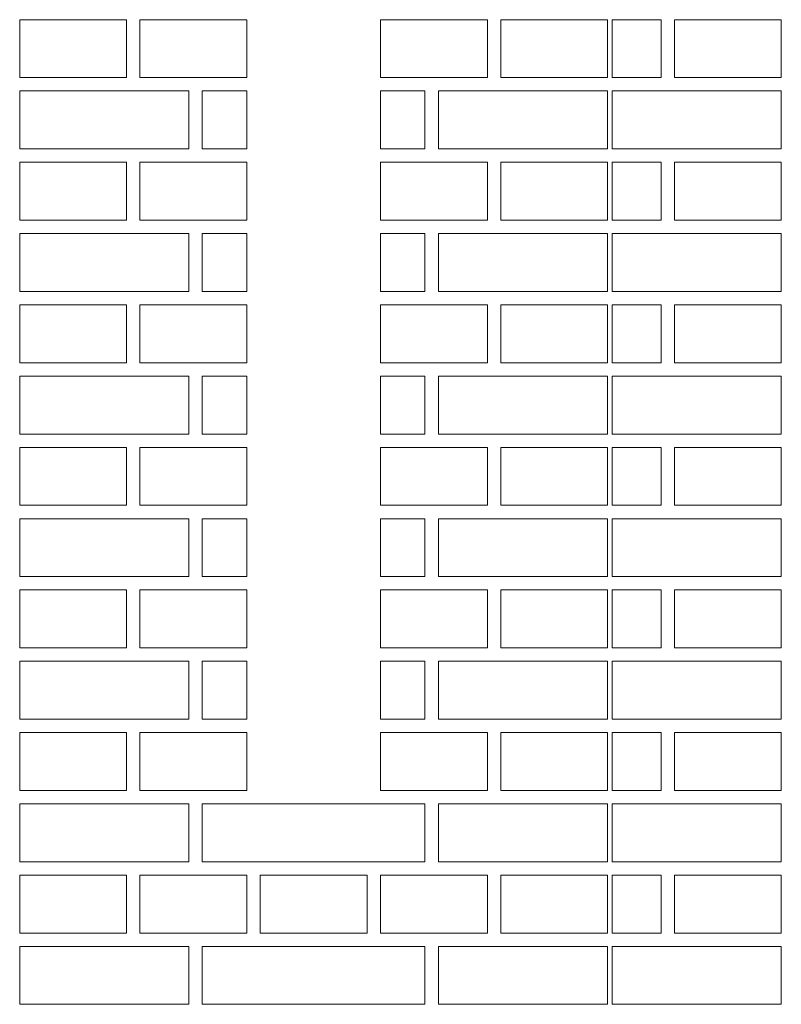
# Model space of a CAD drawing. Header units: millimetres. Extents: x 6567289036 to 6568990308, y 5976640423 to 5977332400.
# Tile 309 of 334: x 6568942562 to 6568943417, y 5976946065 to 5976947170. Entities that reach past the tile are written whole.
import ezdxf

# ---------------------------------------------------------------- set-up
doc = ezdxf.new("R2010")
doc.units = ezdxf.units.MM
doc.layers.add('INWENTARYZACJA', color=7, linetype='Continuous', lineweight=13)

msp = doc.modelspace()

# ---------------------------------------------------------------- linework, layer by layer
at = {"layer": 'INWENTARYZACJA'}
for points in [[(6568942682.034422, 5976947104.54248), (6568942682.034422, 5976947169.54248), (6568942562.034422, 5976947169.54248), (6568942562.034422, 5976947104.54248), (6568942682.034422, 5976947104.54248)], [(6568942682.034422, 5976947104.54248), (6568942682.034422, 5976947169.54248), (6568942562.034422, 5976947169.54248), (6568942562.034422, 5976947104.54248), (6568942682.034422, 5976947104.54248)], [(6568942817.034422, 5976947104.54248), (6568942817.034422, 5976947169.54248), (6568942697.034422, 5976947169.54248), (6568942697.034422, 5976947104.54248), (6568942817.034422, 5976947104.54248)], [(6568942817.034422, 5976947104.54248), (6568942817.034422, 5976947169.54248), (6568942697.034422, 5976947169.54248), (6568942697.034422, 5976947104.54248), (6568942817.034422, 5976947104.54248)], [(6568943087.034422, 5976947104.54248), (6568943087.034422, 5976947169.54248), (6568942967.034422, 5976947169.54248), (6568942967.034422, 5976947104.54248), (6568943087.034422, 5976947104.54248)], [(6568943087.034422, 5976947104.54248), (6568943087.034422, 5976947169.54248), (6568942967.034422, 5976947169.54248), (6568942967.034422, 5976947104.54248), (6568943087.034422, 5976947104.54248)], [(6568943222.034422, 5976947104.54248), (6568943222.034422, 5976947169.54248), (6568943102.034422, 5976947169.54248), (6568943102.034422, 5976947104.54248), (6568943222.034422, 5976947104.54248)], [(6568943222.034422, 5976947104.54248), (6568943222.034422, 5976947169.54248), (6568943102.034422, 5976947169.54248), (6568943102.034422, 5976947104.54248), (6568943222.034422, 5976947104.54248)], [(6568942562.034422, 5976947024.54248), (6568942752.034422, 5976947024.54248), (6568942752.034422, 5976947089.54248), (6568942562.034422, 5976947089.54248), (6568942562.034422, 5976947024.54248)], [(6568942562.034422, 5976947024.54248), (6568942752.034422, 5976947024.54248), (6568942752.034422, 5976947089.54248), (6568942562.034422, 5976947089.54248), (6568942562.034422, 5976947024.54248)], [(6568942767.034422, 5976947024.54248), (6568942767.034422, 5976947089.54248), (6568942817.034422, 5976947089.54248), (6568942817.034422, 5976947024.54248), (6568942767.034422, 5976947024.54248)], [(6568942767.034422, 5976947024.54248), (6568942767.034422, 5976947089.54248), (6568942817.034422, 5976947089.54248), (6568942817.034422, 5976947024.54248), (6568942767.034422, 5976947024.54248)], [(6568943017.034422, 5976947024.54248), (6568943017.034422, 5976947089.54248), (6568942967.034422, 5976947089.54248), (6568942967.034422, 5976947024.54248), (6568943017.034422, 5976947024.54248)], [(6568943017.034422, 5976947024.54248), (6568943017.034422, 5976947089.54248), (6568942967.034422, 5976947089.54248), (6568942967.034422, 5976947024.54248), (6568943017.034422, 5976947024.54248)], [(6568943222.034422, 5976947024.54248), (6568943032.034422, 5976947024.54248), (6568943032.034422, 5976947089.54248), (6568943222.034422, 5976947089.54248), (6568943222.034422, 5976947024.54248)], [(6568943222.034422, 5976947024.54248), (6568943032.034422, 5976947024.54248), (6568943032.034422, 5976947089.54248), (6568943222.034422, 5976947089.54248), (6568943222.034422, 5976947024.54248)], [(6568942682.034422, 5976946944.54248), (6568942682.034422, 5976947009.54248), (6568942562.034422, 5976947009.54248), (6568942562.034422, 5976946944.54248), (6568942682.034422, 5976946944.54248)], [(6568942682.034422, 5976946944.54248), (6568942682.034422, 5976947009.54248), (6568942562.034422, 5976947009.54248), (6568942562.034422, 5976946944.54248), (6568942682.034422, 5976946944.54248)], [(6568942817.034422, 5976946944.54248), (6568942817.034422, 5976947009.54248), (6568942697.034422, 5976947009.54248), (6568942697.034422, 5976946944.54248), (6568942817.034422, 5976946944.54248)], [(6568942817.034422, 5976946944.54248), (6568942817.034422, 5976947009.54248), (6568942697.034422, 5976947009.54248), (6568942697.034422, 5976946944.54248), (6568942817.034422, 5976946944.54248)], [(6568943087.034422, 5976946944.54248), (6568943087.034422, 5976947009.54248), (6568942967.034422, 5976947009.54248), (6568942967.034422, 5976946944.54248), (6568943087.034422, 5976946944.54248)], [(6568943087.034422, 5976946944.54248), (6568943087.034422, 5976947009.54248), (6568942967.034422, 5976947009.54248), (6568942967.034422, 5976946944.54248), (6568943087.034422, 5976946944.54248)], [(6568943222.034422, 5976946944.54248), (6568943222.034422, 5976947009.54248), (6568943102.034422, 5976947009.54248), (6568943102.034422, 5976946944.54248), (6568943222.034422, 5976946944.54248)], [(6568943222.034422, 5976946944.54248), (6568943222.034422, 5976947009.54248), (6568943102.034422, 5976947009.54248), (6568943102.034422, 5976946944.54248), (6568943222.034422, 5976946944.54248)], [(6568942562.034422, 5976946864.54248), (6568942752.034422, 5976946864.54248), (6568942752.034422, 5976946929.54248), (6568942562.034422, 5976946929.54248), (6568942562.034422, 5976946864.54248)], [(6568942562.034422, 5976946864.54248), (6568942752.034422, 5976946864.54248), (6568942752.034422, 5976946929.54248), (6568942562.034422, 5976946929.54248), (6568942562.034422, 5976946864.54248)], [(6568942767.034422, 5976946864.54248), (6568942767.034422, 5976946929.54248), (6568942817.034422, 5976946929.54248), (6568942817.034422, 5976946864.54248), (6568942767.034422, 5976946864.54248)], [(6568942767.034422, 5976946864.54248), (6568942767.034422, 5976946929.54248), (6568942817.034422, 5976946929.54248), (6568942817.034422, 5976946864.54248), (6568942767.034422, 5976946864.54248)], [(6568943017.034422, 5976946864.54248), (6568943017.034422, 5976946929.54248), (6568942967.034422, 5976946929.54248), (6568942967.034422, 5976946864.54248), (6568943017.034422, 5976946864.54248)], [(6568943017.034422, 5976946864.54248), (6568943017.034422, 5976946929.54248), (6568942967.034422, 5976946929.54248), (6568942967.034422, 5976946864.54248), (6568943017.034422, 5976946864.54248)], [(6568943222.034422, 5976946864.54248), (6568943032.034422, 5976946864.54248), (6568943032.034422, 5976946929.54248), (6568943222.034422, 5976946929.54248), (6568943222.034422, 5976946864.54248)], [(6568943222.034422, 5976946864.54248), (6568943032.034422, 5976946864.54248), (6568943032.034422, 5976946929.54248), (6568943222.034422, 5976946929.54248), (6568943222.034422, 5976946864.54248)], [(6568942682.034422, 5976946784.54248), (6568942682.034422, 5976946849.54248), (6568942562.034422, 5976946849.54248), (6568942562.034422, 5976946784.54248), (6568942682.034422, 5976946784.54248)], [(6568942682.034422, 5976946784.54248), (6568942682.034422, 5976946849.54248), (6568942562.034422, 5976946849.54248), (6568942562.034422, 5976946784.54248), (6568942682.034422, 5976946784.54248)], [(6568942817.034422, 5976946784.54248), (6568942817.034422, 5976946849.54248), (6568942697.034422, 5976946849.54248), (6568942697.034422, 5976946784.54248), (6568942817.034422, 5976946784.54248)], [(6568942817.034422, 5976946784.54248), (6568942817.034422, 5976946849.54248), (6568942697.034422, 5976946849.54248), (6568942697.034422, 5976946784.54248), (6568942817.034422, 5976946784.54248)], [(6568943087.034422, 5976946784.54248), (6568943087.034422, 5976946849.54248), (6568942967.034422, 5976946849.54248), (6568942967.034422, 5976946784.54248), (6568943087.034422, 5976946784.54248)], [(6568943087.034422, 5976946784.54248), (6568943087.034422, 5976946849.54248), (6568942967.034422, 5976946849.54248), (6568942967.034422, 5976946784.54248), (6568943087.034422, 5976946784.54248)], [(6568943222.034422, 5976946784.54248), (6568943222.034422, 5976946849.54248), (6568943102.034422, 5976946849.54248), (6568943102.034422, 5976946784.54248), (6568943222.034422, 5976946784.54248)], [(6568943222.034422, 5976946784.54248), (6568943222.034422, 5976946849.54248), (6568943102.034422, 5976946849.54248), (6568943102.034422, 5976946784.54248), (6568943222.034422, 5976946784.54248)], [(6568942562.034422, 5976946704.54248), (6568942752.034422, 5976946704.54248), (6568942752.034422, 5976946769.54248), (6568942562.034422, 5976946769.54248), (6568942562.034422, 5976946704.54248)], [(6568942562.034422, 5976946704.54248), (6568942752.034422, 5976946704.54248), (6568942752.034422, 5976946769.54248), (6568942562.034422, 5976946769.54248), (6568942562.034422, 5976946704.54248)], [(6568942767.034422, 5976946704.54248), (6568942767.034422, 5976946769.54248), (6568942817.034422, 5976946769.54248), (6568942817.034422, 5976946704.54248), (6568942767.034422, 5976946704.54248)], [(6568942767.034422, 5976946704.54248), (6568942767.034422, 5976946769.54248), (6568942817.034422, 5976946769.54248), (6568942817.034422, 5976946704.54248), (6568942767.034422, 5976946704.54248)], [(6568943017.034422, 5976946704.54248), (6568943017.034422, 5976946769.54248), (6568942967.034422, 5976946769.54248), (6568942967.034422, 5976946704.54248), (6568943017.034422, 5976946704.54248)], [(6568943017.034422, 5976946704.54248), (6568943017.034422, 5976946769.54248), (6568942967.034422, 5976946769.54248), (6568942967.034422, 5976946704.54248), (6568943017.034422, 5976946704.54248)], [(6568943222.034422, 5976946704.54248), (6568943032.034422, 5976946704.54248), (6568943032.034422, 5976946769.54248), (6568943222.034422, 5976946769.54248), (6568943222.034422, 5976946704.54248)], [(6568943222.034422, 5976946704.54248), (6568943032.034422, 5976946704.54248), (6568943032.034422, 5976946769.54248), (6568943222.034422, 5976946769.54248), (6568943222.034422, 5976946704.54248)], [(6568942682.034422, 5976946624.54248), (6568942682.034422, 5976946689.54248), (6568942562.034422, 5976946689.54248), (6568942562.034422, 5976946624.54248), (6568942682.034422, 5976946624.54248)], [(6568942682.034422, 5976946624.54248), (6568942682.034422, 5976946689.54248), (6568942562.034422, 5976946689.54248), (6568942562.034422, 5976946624.54248), (6568942682.034422, 5976946624.54248)], [(6568942817.034422, 5976946624.54248), (6568942817.034422, 5976946689.54248), (6568942697.034422, 5976946689.54248), (6568942697.034422, 5976946624.54248), (6568942817.034422, 5976946624.54248)], [(6568942817.034422, 5976946624.54248), (6568942817.034422, 5976946689.54248), (6568942697.034422, 5976946689.54248), (6568942697.034422, 5976946624.54248), (6568942817.034422, 5976946624.54248)], [(6568943087.034422, 5976946624.54248), (6568943087.034422, 5976946689.54248), (6568942967.034422, 5976946689.54248), (6568942967.034422, 5976946624.54248), (6568943087.034422, 5976946624.54248)], [(6568943087.034422, 5976946624.54248), (6568943087.034422, 5976946689.54248), (6568942967.034422, 5976946689.54248), (6568942967.034422, 5976946624.54248), (6568943087.034422, 5976946624.54248)], [(6568943222.034422, 5976946624.54248), (6568943222.034422, 5976946689.54248), (6568943102.034422, 5976946689.54248), (6568943102.034422, 5976946624.54248), (6568943222.034422, 5976946624.54248)], [(6568943222.034422, 5976946624.54248), (6568943222.034422, 5976946689.54248), (6568943102.034422, 5976946689.54248), (6568943102.034422, 5976946624.54248), (6568943222.034422, 5976946624.54248)], [(6568942562.034422, 5976946544.54248), (6568942752.034422, 5976946544.54248), (6568942752.034422, 5976946609.54248), (6568942562.034422, 5976946609.54248), (6568942562.034422, 5976946544.54248)], [(6568942562.034422, 5976946544.54248), (6568942752.034422, 5976946544.54248), (6568942752.034422, 5976946609.54248), (6568942562.034422, 5976946609.54248), (6568942562.034422, 5976946544.54248)], [(6568942767.034422, 5976946544.54248), (6568942767.034422, 5976946609.54248), (6568942817.034422, 5976946609.54248), (6568942817.034422, 5976946544.54248), (6568942767.034422, 5976946544.54248)], [(6568942767.034422, 5976946544.54248), (6568942767.034422, 5976946609.54248), (6568942817.034422, 5976946609.54248), (6568942817.034422, 5976946544.54248), (6568942767.034422, 5976946544.54248)], [(6568943017.034422, 5976946544.54248), (6568943017.034422, 5976946609.54248), (6568942967.034422, 5976946609.54248), (6568942967.034422, 5976946544.54248), (6568943017.034422, 5976946544.54248)], [(6568943017.034422, 5976946544.54248), (6568943017.034422, 5976946609.54248), (6568942967.034422, 5976946609.54248), (6568942967.034422, 5976946544.54248), (6568943017.034422, 5976946544.54248)], [(6568943222.034422, 5976946544.54248), (6568943032.034422, 5976946544.54248), (6568943032.034422, 5976946609.54248), (6568943222.034422, 5976946609.54248), (6568943222.034422, 5976946544.54248)], [(6568943222.034422, 5976946544.54248), (6568943032.034422, 5976946544.54248), (6568943032.034422, 5976946609.54248), (6568943222.034422, 5976946609.54248), (6568943222.034422, 5976946544.54248)], [(6568942682.034422, 5976946464.54248), (6568942682.034422, 5976946529.54248), (6568942562.034422, 5976946529.54248), (6568942562.034422, 5976946464.54248), (6568942682.034422, 5976946464.54248)], [(6568942682.034422, 5976946464.54248), (6568942682.034422, 5976946529.54248), (6568942562.034422, 5976946529.54248), (6568942562.034422, 5976946464.54248), (6568942682.034422, 5976946464.54248)], [(6568942817.034422, 5976946464.54248), (6568942817.034422, 5976946529.54248), (6568942697.034422, 5976946529.54248), (6568942697.034422, 5976946464.54248), (6568942817.034422, 5976946464.54248)], [(6568942817.034422, 5976946464.54248), (6568942817.034422, 5976946529.54248), (6568942697.034422, 5976946529.54248), (6568942697.034422, 5976946464.54248), (6568942817.034422, 5976946464.54248)], [(6568943087.034422, 5976946464.54248), (6568943087.034422, 5976946529.54248), (6568942967.034422, 5976946529.54248), (6568942967.034422, 5976946464.54248), (6568943087.034422, 5976946464.54248)], [(6568943087.034422, 5976946464.54248), (6568943087.034422, 5976946529.54248), (6568942967.034422, 5976946529.54248), (6568942967.034422, 5976946464.54248), (6568943087.034422, 5976946464.54248)], [(6568943222.034422, 5976946464.54248), (6568943222.034422, 5976946529.54248), (6568943102.034422, 5976946529.54248), (6568943102.034422, 5976946464.54248), (6568943222.034422, 5976946464.54248)], [(6568943222.034422, 5976946464.54248), (6568943222.034422, 5976946529.54248), (6568943102.034422, 5976946529.54248), (6568943102.034422, 5976946464.54248), (6568943222.034422, 5976946464.54248)], [(6568942562.034422, 5976946384.54248), (6568942752.034422, 5976946384.54248), (6568942752.034422, 5976946449.54248), (6568942562.034422, 5976946449.54248), (6568942562.034422, 5976946384.54248)], [(6568942562.034422, 5976946384.54248), (6568942752.034422, 5976946384.54248), (6568942752.034422, 5976946449.54248), (6568942562.034422, 5976946449.54248), (6568942562.034422, 5976946384.54248)], [(6568942767.034422, 5976946384.54248), (6568942767.034422, 5976946449.54248), (6568942817.034422, 5976946449.54248), (6568942817.034422, 5976946384.54248), (6568942767.034422, 5976946384.54248)], [(6568942767.034422, 5976946384.54248), (6568942767.034422, 5976946449.54248), (6568942817.034422, 5976946449.54248), (6568942817.034422, 5976946384.54248), (6568942767.034422, 5976946384.54248)], [(6568943017.034422, 5976946384.54248), (6568943017.034422, 5976946449.54248), (6568942967.034422, 5976946449.54248), (6568942967.034422, 5976946384.54248), (6568943017.034422, 5976946384.54248)], [(6568943017.034422, 5976946384.54248), (6568943017.034422, 5976946449.54248), (6568942967.034422, 5976946449.54248), (6568942967.034422, 5976946384.54248), (6568943017.034422, 5976946384.54248)], [(6568943222.034422, 5976946384.54248), (6568943032.034422, 5976946384.54248), (6568943032.034422, 5976946449.54248), (6568943222.034422, 5976946449.54248), (6568943222.034422, 5976946384.54248)], [(6568943222.034422, 5976946384.54248), (6568943032.034422, 5976946384.54248), (6568943032.034422, 5976946449.54248), (6568943222.034422, 5976946449.54248), (6568943222.034422, 5976946384.54248)], [(6568942682.034422, 5976946304.54248), (6568942682.034422, 5976946369.54248), (6568942562.034422, 5976946369.54248), (6568942562.034422, 5976946304.54248), (6568942682.034422, 5976946304.54248)], [(6568942682.034422, 5976946304.54248), (6568942682.034422, 5976946369.54248), (6568942562.034422, 5976946369.54248), (6568942562.034422, 5976946304.54248), (6568942682.034422, 5976946304.54248)], [(6568942817.034422, 5976946304.54248), (6568942817.034422, 5976946369.54248), (6568942697.034422, 5976946369.54248), (6568942697.034422, 5976946304.54248), (6568942817.034422, 5976946304.54248)], [(6568942817.034422, 5976946304.54248), (6568942817.034422, 5976946369.54248), (6568942697.034422, 5976946369.54248), (6568942697.034422, 5976946304.54248), (6568942817.034422, 5976946304.54248)], [(6568943087.034422, 5976946304.54248), (6568943087.034422, 5976946369.54248), (6568942967.034422, 5976946369.54248), (6568942967.034422, 5976946304.54248), (6568943087.034422, 5976946304.54248)], [(6568943087.034422, 5976946304.54248), (6568943087.034422, 5976946369.54248), (6568942967.034422, 5976946369.54248), (6568942967.034422, 5976946304.54248), (6568943087.034422, 5976946304.54248)], [(6568943222.034422, 5976946304.54248), (6568943222.034422, 5976946369.54248), (6568943102.034422, 5976946369.54248), (6568943102.034422, 5976946304.54248), (6568943222.034422, 5976946304.54248)], [(6568943222.034422, 5976946304.54248), (6568943222.034422, 5976946369.54248), (6568943102.034422, 5976946369.54248), (6568943102.034422, 5976946304.54248), (6568943222.034422, 5976946304.54248)], [(6568942562.034422, 5976946224.54248), (6568942752.034422, 5976946224.54248), (6568942752.034422, 5976946289.54248), (6568942562.034422, 5976946289.54248), (6568942562.034422, 5976946224.54248)], [(6568942562.034422, 5976946224.54248), (6568942752.034422, 5976946224.54248), (6568942752.034422, 5976946289.54248), (6568942562.034422, 5976946289.54248), (6568942562.034422, 5976946224.54248)], [(6568943017.034422, 5976946224.54248), (6568942767.034422, 5976946224.54248), (6568942767.034422, 5976946289.54248), (6568943017.034422, 5976946289.54248), (6568943017.034422, 5976946224.54248)], [(6568943017.034422, 5976946224.54248), (6568942767.034422, 5976946224.54248), (6568942767.034422, 5976946289.54248), (6568943017.034422, 5976946289.54248), (6568943017.034422, 5976946224.54248)], [(6568943222.034422, 5976946224.54248), (6568943032.034422, 5976946224.54248), (6568943032.034422, 5976946289.54248), (6568943222.034422, 5976946289.54248), (6568943222.034422, 5976946224.54248)], [(6568943222.034422, 5976946224.54248), (6568943032.034422, 5976946224.54248), (6568943032.034422, 5976946289.54248), (6568943222.034422, 5976946289.54248), (6568943222.034422, 5976946224.54248)], [(6568942682.034422, 5976946144.54248), (6568942682.034422, 5976946209.54248), (6568942562.034422, 5976946209.54248), (6568942562.034422, 5976946144.54248), (6568942682.034422, 5976946144.54248)], [(6568942682.034422, 5976946144.54248), (6568942682.034422, 5976946209.54248), (6568942562.034422, 5976946209.54248), (6568942562.034422, 5976946144.54248), (6568942682.034422, 5976946144.54248)], [(6568942817.034422, 5976946144.54248), (6568942817.034422, 5976946209.54248), (6568942697.034422, 5976946209.54248), (6568942697.034422, 5976946144.54248), (6568942817.034422, 5976946144.54248)], [(6568942817.034422, 5976946144.54248), (6568942817.034422, 5976946209.54248), (6568942697.034422, 5976946209.54248), (6568942697.034422, 5976946144.54248), (6568942817.034422, 5976946144.54248)], [(6568942952.034422, 5976946144.54248), (6568942952.034422, 5976946209.54248), (6568942832.034422, 5976946209.54248), (6568942832.034422, 5976946144.54248), (6568942952.034422, 5976946144.54248)], [(6568942952.034422, 5976946144.54248), (6568942952.034422, 5976946209.54248), (6568942832.034422, 5976946209.54248), (6568942832.034422, 5976946144.54248), (6568942952.034422, 5976946144.54248)], [(6568943087.034422, 5976946144.54248), (6568943087.034422, 5976946209.54248), (6568942967.034422, 5976946209.54248), (6568942967.034422, 5976946144.54248), (6568943087.034422, 5976946144.54248)], [(6568943087.034422, 5976946144.54248), (6568943087.034422, 5976946209.54248), (6568942967.034422, 5976946209.54248), (6568942967.034422, 5976946144.54248), (6568943087.034422, 5976946144.54248)], [(6568943222.034422, 5976946144.54248), (6568943222.034422, 5976946209.54248), (6568943102.034422, 5976946209.54248), (6568943102.034422, 5976946144.54248), (6568943222.034422, 5976946144.54248)], [(6568943222.034422, 5976946144.54248), (6568943222.034422, 5976946209.54248), (6568943102.034422, 5976946209.54248), (6568943102.034422, 5976946144.54248), (6568943222.034422, 5976946144.54248)], [(6568942562.034422, 5976946064.54248), (6568942752.034422, 5976946064.54248), (6568942752.034422, 5976946129.54248), (6568942562.034422, 5976946129.54248), (6568942562.034422, 5976946064.54248)], [(6568942562.034422, 5976946064.54248), (6568942752.034422, 5976946064.54248), (6568942752.034422, 5976946129.54248), (6568942562.034422, 5976946129.54248), (6568942562.034422, 5976946064.54248)], [(6568943017.034422, 5976946064.54248), (6568942767.034422, 5976946064.54248), (6568942767.034422, 5976946129.54248), (6568943017.034422, 5976946129.54248), (6568943017.034422, 5976946064.54248)], [(6568943017.034422, 5976946064.54248), (6568942767.034422, 5976946064.54248), (6568942767.034422, 5976946129.54248), (6568943017.034422, 5976946129.54248), (6568943017.034422, 5976946064.54248)], [(6568943222.034422, 5976946064.54248), (6568943032.034422, 5976946064.54248), (6568943032.034422, 5976946129.54248), (6568943222.034422, 5976946129.54248), (6568943222.034422, 5976946064.54248)], [(6568943222.034422, 5976946064.54248), (6568943032.034422, 5976946064.54248), (6568943032.034422, 5976946129.54248), (6568943222.034422, 5976946129.54248), (6568943222.034422, 5976946064.54248)]]:
    msp.add_lwpolyline(points, dxfattribs=at)
at = {"layer": 'INWENTARYZACJA', "lineweight": 5}
for points in [[(6568943282.034422, 5976947104.54248), (6568943282.034422, 5976947169.54248), (6568943227.034422, 5976947169.54248), (6568943227.034422, 5976947104.54248), (6568943282.034422, 5976947104.54248)], [(6568943282.034422, 5976947104.54248), (6568943282.034422, 5976947169.54248), (6568943227.034422, 5976947169.54248), (6568943227.034422, 5976947104.54248), (6568943282.034422, 5976947104.54248)], [(6568943417.034422, 5976947104.54248), (6568943417.034422, 5976947169.54248), (6568943297.034422, 5976947169.54248), (6568943297.034422, 5976947104.54248), (6568943417.034422, 5976947104.54248)], [(6568943417.034422, 5976947104.54248), (6568943417.034422, 5976947169.54248), (6568943297.034422, 5976947169.54248), (6568943297.034422, 5976947104.54248), (6568943417.034422, 5976947104.54248)], [(6568943417.034422, 5976947024.54248), (6568943417.034422, 5976947089.54248), (6568943227.034422, 5976947089.54248), (6568943227.034422, 5976947024.54248), (6568943417.034422, 5976947024.54248)], [(6568943417.034422, 5976947024.54248), (6568943417.034422, 5976947089.54248), (6568943227.034422, 5976947089.54248), (6568943227.034422, 5976947024.54248), (6568943417.034422, 5976947024.54248)], [(6568943282.034422, 5976946944.54248), (6568943282.034422, 5976947009.54248), (6568943227.034422, 5976947009.54248), (6568943227.034422, 5976946944.54248), (6568943282.034422, 5976946944.54248)], [(6568943282.034422, 5976946944.54248), (6568943282.034422, 5976947009.54248), (6568943227.034422, 5976947009.54248), (6568943227.034422, 5976946944.54248), (6568943282.034422, 5976946944.54248)], [(6568943417.034422, 5976946944.54248), (6568943417.034422, 5976947009.54248), (6568943297.034422, 5976947009.54248), (6568943297.034422, 5976946944.54248), (6568943417.034422, 5976946944.54248)], [(6568943417.034422, 5976946944.54248), (6568943417.034422, 5976947009.54248), (6568943297.034422, 5976947009.54248), (6568943297.034422, 5976946944.54248), (6568943417.034422, 5976946944.54248)], [(6568943417.034422, 5976946864.54248), (6568943417.034422, 5976946929.54248), (6568943227.034422, 5976946929.54248), (6568943227.034422, 5976946864.54248), (6568943417.034422, 5976946864.54248)], [(6568943417.034422, 5976946864.54248), (6568943417.034422, 5976946929.54248), (6568943227.034422, 5976946929.54248), (6568943227.034422, 5976946864.54248), (6568943417.034422, 5976946864.54248)], [(6568943282.034422, 5976946784.54248), (6568943282.034422, 5976946849.54248), (6568943227.034422, 5976946849.54248), (6568943227.034422, 5976946784.54248), (6568943282.034422, 5976946784.54248)], [(6568943282.034422, 5976946784.54248), (6568943282.034422, 5976946849.54248), (6568943227.034422, 5976946849.54248), (6568943227.034422, 5976946784.54248), (6568943282.034422, 5976946784.54248)], [(6568943417.034422, 5976946784.54248), (6568943417.034422, 5976946849.54248), (6568943297.034422, 5976946849.54248), (6568943297.034422, 5976946784.54248), (6568943417.034422, 5976946784.54248)], [(6568943417.034422, 5976946784.54248), (6568943417.034422, 5976946849.54248), (6568943297.034422, 5976946849.54248), (6568943297.034422, 5976946784.54248), (6568943417.034422, 5976946784.54248)], [(6568943417.034422, 5976946704.54248), (6568943417.034422, 5976946769.54248), (6568943227.034422, 5976946769.54248), (6568943227.034422, 5976946704.54248), (6568943417.034422, 5976946704.54248)], [(6568943417.034422, 5976946704.54248), (6568943417.034422, 5976946769.54248), (6568943227.034422, 5976946769.54248), (6568943227.034422, 5976946704.54248), (6568943417.034422, 5976946704.54248)], [(6568943282.034422, 5976946624.54248), (6568943282.034422, 5976946689.54248), (6568943227.034422, 5976946689.54248), (6568943227.034422, 5976946624.54248), (6568943282.034422, 5976946624.54248)], [(6568943282.034422, 5976946624.54248), (6568943282.034422, 5976946689.54248), (6568943227.034422, 5976946689.54248), (6568943227.034422, 5976946624.54248), (6568943282.034422, 5976946624.54248)], [(6568943417.034422, 5976946624.54248), (6568943417.034422, 5976946689.54248), (6568943297.034422, 5976946689.54248), (6568943297.034422, 5976946624.54248), (6568943417.034422, 5976946624.54248)], [(6568943417.034422, 5976946624.54248), (6568943417.034422, 5976946689.54248), (6568943297.034422, 5976946689.54248), (6568943297.034422, 5976946624.54248), (6568943417.034422, 5976946624.54248)], [(6568943417.034422, 5976946544.54248), (6568943417.034422, 5976946609.54248), (6568943227.034422, 5976946609.54248), (6568943227.034422, 5976946544.54248), (6568943417.034422, 5976946544.54248)], [(6568943417.034422, 5976946544.54248), (6568943417.034422, 5976946609.54248), (6568943227.034422, 5976946609.54248), (6568943227.034422, 5976946544.54248), (6568943417.034422, 5976946544.54248)], [(6568943282.034422, 5976946464.54248), (6568943282.034422, 5976946529.54248), (6568943227.034422, 5976946529.54248), (6568943227.034422, 5976946464.54248), (6568943282.034422, 5976946464.54248)], [(6568943282.034422, 5976946464.54248), (6568943282.034422, 5976946529.54248), (6568943227.034422, 5976946529.54248), (6568943227.034422, 5976946464.54248), (6568943282.034422, 5976946464.54248)], [(6568943417.034422, 5976946464.54248), (6568943417.034422, 5976946529.54248), (6568943297.034422, 5976946529.54248), (6568943297.034422, 5976946464.54248), (6568943417.034422, 5976946464.54248)], [(6568943417.034422, 5976946464.54248), (6568943417.034422, 5976946529.54248), (6568943297.034422, 5976946529.54248), (6568943297.034422, 5976946464.54248), (6568943417.034422, 5976946464.54248)], [(6568943417.034422, 5976946384.54248), (6568943417.034422, 5976946449.54248), (6568943227.034422, 5976946449.54248), (6568943227.034422, 5976946384.54248), (6568943417.034422, 5976946384.54248)], [(6568943417.034422, 5976946384.54248), (6568943417.034422, 5976946449.54248), (6568943227.034422, 5976946449.54248), (6568943227.034422, 5976946384.54248), (6568943417.034422, 5976946384.54248)], [(6568943282.034422, 5976946304.54248), (6568943282.034422, 5976946369.54248), (6568943227.034422, 5976946369.54248), (6568943227.034422, 5976946304.54248), (6568943282.034422, 5976946304.54248)], [(6568943282.034422, 5976946304.54248), (6568943282.034422, 5976946369.54248), (6568943227.034422, 5976946369.54248), (6568943227.034422, 5976946304.54248), (6568943282.034422, 5976946304.54248)], [(6568943417.034422, 5976946304.54248), (6568943417.034422, 5976946369.54248), (6568943297.034422, 5976946369.54248), (6568943297.034422, 5976946304.54248), (6568943417.034422, 5976946304.54248)], [(6568943417.034422, 5976946304.54248), (6568943417.034422, 5976946369.54248), (6568943297.034422, 5976946369.54248), (6568943297.034422, 5976946304.54248), (6568943417.034422, 5976946304.54248)], [(6568943417.034422, 5976946224.54248), (6568943417.034422, 5976946289.54248), (6568943227.034422, 5976946289.54248), (6568943227.034422, 5976946224.54248), (6568943417.034422, 5976946224.54248)], [(6568943417.034422, 5976946224.54248), (6568943417.034422, 5976946289.54248), (6568943227.034422, 5976946289.54248), (6568943227.034422, 5976946224.54248), (6568943417.034422, 5976946224.54248)], [(6568943282.034422, 5976946144.54248), (6568943282.034422, 5976946209.54248), (6568943227.034422, 5976946209.54248), (6568943227.034422, 5976946144.54248), (6568943282.034422, 5976946144.54248)], [(6568943282.034422, 5976946144.54248), (6568943282.034422, 5976946209.54248), (6568943227.034422, 5976946209.54248), (6568943227.034422, 5976946144.54248), (6568943282.034422, 5976946144.54248)], [(6568943417.034422, 5976946144.54248), (6568943417.034422, 5976946209.54248), (6568943297.034422, 5976946209.54248), (6568943297.034422, 5976946144.54248), (6568943417.034422, 5976946144.54248)], [(6568943417.034422, 5976946144.54248), (6568943417.034422, 5976946209.54248), (6568943297.034422, 5976946209.54248), (6568943297.034422, 5976946144.54248), (6568943417.034422, 5976946144.54248)], [(6568943417.034422, 5976946064.54248), (6568943417.034422, 5976946129.54248), (6568943227.034422, 5976946129.54248), (6568943227.034422, 5976946064.54248), (6568943417.034422, 5976946064.54248)], [(6568943417.034422, 5976946064.54248), (6568943417.034422, 5976946129.54248), (6568943227.034422, 5976946129.54248), (6568943227.034422, 5976946064.54248), (6568943417.034422, 5976946064.54248)]]:
    msp.add_lwpolyline(points, dxfattribs=at)

doc.saveas('drawing.dxf')
